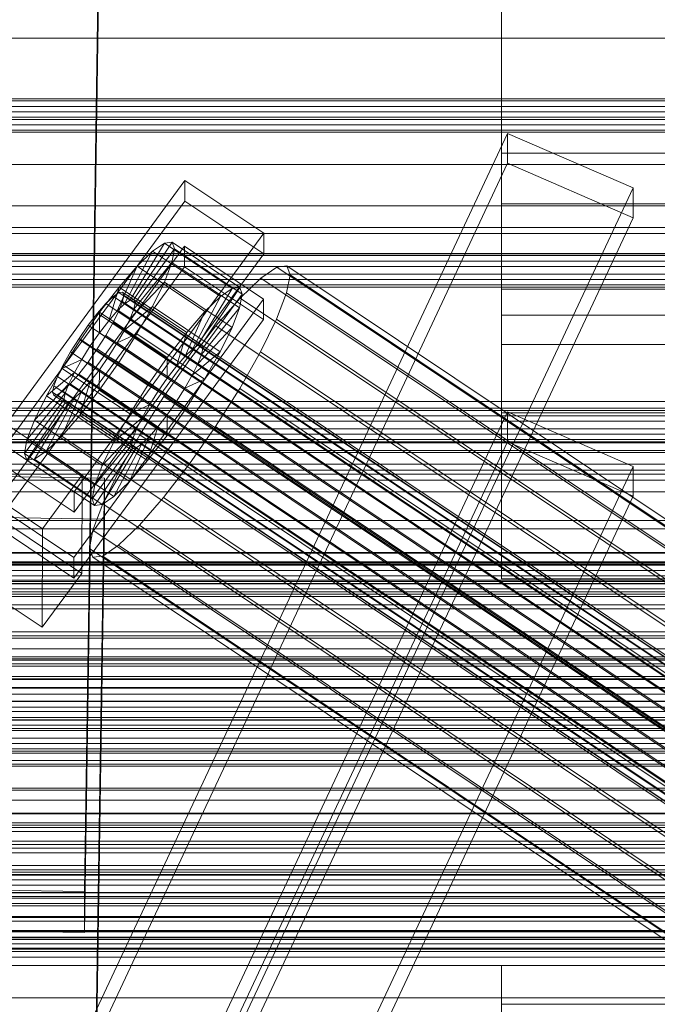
# Model space of a CAD drawing. Header units: millimetres. Extents: x -4738 to 65662, y -68080 to 6847.
# Tile 336 of 656: x -370 to -277, y -33026 to -32883. Entities that reach past the tile are written whole.
import ezdxf

# ---------------------------------------------------------------- set-up
doc = ezdxf.new("R2010")
doc.units = ezdxf.units.MM
for name, color, linetype, lineweight in [('frontal_C01', 7, 'Continuous', 0), ('frontal_C02', 7, 'Continuous', 0), ('frontal_C03', 7, 'Continuous', 0), ('frontal_C03-dry', 7, 'Continuous', 0), ('frontal_secador', 7, 'Continuous', 0)]:
    doc.layers.add(name, color=color, linetype=linetype, lineweight=lineweight)

msp = doc.modelspace()

# ---------------------------------------------------------------- linework, layer by layer
at = {"layer": 'frontal_C01'}
for p, q in [((-300, -32939.804), (-300, -32788.819)), ((-300, -32812.893), (-300, -32963.878)), ((-439.114, -33197.732), (-299.114, -32899.212)), ((-299.114, -32903.526), (-299.114, -32899.212)), ((-299.114, -32899.212), (-280.886, -32907.139)), ((-439.114, -33202.046), (-299.114, -32903.526)), ((-280.886, -32911.453), (-299.114, -32903.526)), ((-280.886, -32907.139), (-420.886, -33205.659)), ((-280.886, -32907.139), (-280.886, -32911.453)), ((-420.886, -33209.973), (-280.886, -32911.453)), ((-439.114, -33238.175), (-299.114, -32939.655)), ((300, -32939.804), (-300, -32939.804)), ((-300, -32939.804), (-300, -32963.878)), ((-299.114, -32943.968), (-299.114, -32939.655)), ((-299.114, -32939.655), (-280.886, -32947.581)), ((-439.114, -33242.488), (-299.114, -32943.968)), ((-280.886, -32951.895), (-299.114, -32943.968)), ((-280.886, -32947.581), (-420.886, -33246.102)), ((-280.886, -32947.581), (-280.886, -32951.895)), ((-420.886, -33250.415), (-280.886, -32951.895)), ((-300, -32963.878), (300, -32963.878)), ((-300, -33025.623), (-300, -33020.011)), ((-300, -33020.011), (-300, -33026.666)), ((300, -33020.011), (-300, -33020.011)), ((-300, -33043.118), (-300, -33025.623)), ((300, -33025.623), (-300, -33025.623))]:
    msp.add_line(p, q, dxfattribs=at)
at = {"layer": 'frontal_C02'}
for p, q in [((-357.646, -32815.853), (-360.514, -33009.258)), ((-360.514, -33015.219), (-357.646, -32821.814)), ((-300, -32902.079), (-300, -32871.975)), ((-300, -32882.371), (-300, -32909.43)), ((425, -32885.412), (-425, -32885.412)), ((-425, -32896.866), (425, -32896.866)), ((-300, -32921.819), (-300, -32902.079)), ((300, -32902.079), (-300, -32902.079)), ((-373.501, -32943.572), (-345.969, -32906.049)), ((-345.981, -32909.03), (-345.969, -32906.049)), ((-345.969, -32906.049), (-334.501, -32913.719)), ((-345.981, -32909.03), (-373.513, -32946.552)), ((-334.513, -32916.699), (-345.981, -32909.03)), ((-300, -32909.43), (-300, -32925.624)), ((300, -32909.43), (-300, -32909.43)), ((-334.501, -32913.719), (-362.033, -32951.241)), ((-334.501, -32913.719), (-334.513, -32916.699)), ((-373.539, -32953.109), (-346.008, -32915.587)), ((-353.892, -32923.402), (-348.918, -32915.141)), ((-353.378, -32923.346), (-347.835, -32915.024)), ((-348.918, -32915.141), (-350.645, -32916.329)), ((-347.835, -32915.024), (-348.918, -32915.141)), ((-348.918, -32915.141), (-339.088, -32921.715)), ((-347.835, -32915.024), (-338.005, -32921.597)), ((-347.47, -32915.983), (-347.835, -32915.024)), ((-346.02, -32918.568), (-346.008, -32915.587)), ((-346.008, -32915.587), (-334.539, -32923.256)), ((-362.045, -32954.221), (-334.513, -32916.699)), ((-354.71, -32923.964), (-350.645, -32916.329)), ((-353.205, -32923.8), (-347.47, -32915.983)), ((-350.645, -32916.329), (-352.899, -32918.505)), ((-350.645, -32916.329), (-340.816, -32922.903)), ((-347.847, -32917.955), (-347.47, -32915.983)), ((-347.47, -32915.983), (-337.64, -32922.557)), ((-346.02, -32918.568), (-373.551, -32956.09)), ((-355.777, -32924.995), (-352.899, -32918.505)), ((-352.899, -32918.505), (-355.525, -32921.522)), ((-353.384, -32924.734), (-347.847, -32917.955)), ((-352.899, -32918.505), (-343.069, -32925.079)), ((-348.941, -32920.804), (-347.847, -32917.955)), ((-347.847, -32917.955), (-338.017, -32924.528)), ((-334.551, -32926.237), (-346.02, -32918.568)), ((-332.629, -32918.62), (-334.938, -32920.207)), ((-331.181, -32918.462), (-332.629, -32918.62)), ((-332.629, -32918.62), (-148.32, -33041.874)), ((-330.692, -32919.745), (-331.181, -32918.462)), ((-331.181, -32918.462), (-146.872, -33041.717)), ((-331.197, -32922.381), (-330.692, -32919.745)), ((-330.692, -32919.745), (-146.383, -33042.999)), ((-355.525, -32921.522), (-358.345, -32925.173)), ((-357.021, -32926.424), (-355.525, -32921.522)), ((-355.525, -32921.522), (-345.695, -32928.095)), ((-353.902, -32926.084), (-348.941, -32920.804)), ((-350.678, -32924.338), (-348.941, -32920.804)), ((-348.941, -32920.804), (-339.111, -32927.378)), ((-334.938, -32920.207), (-337.95, -32923.116)), ((-334.938, -32920.207), (-150.629, -33043.462)), ((-356.348, -32922.869), (-357.415, -32923.899)), ((-355.53, -32922.306), (-356.348, -32922.869)), ((-356.348, -32922.869), (-142.549, -33065.844)), ((-355.017, -32922.25), (-355.53, -32922.306)), ((-355.53, -32922.306), (-141.731, -33065.281)), ((-355.022, -32923.639), (-354.844, -32922.705)), ((-354.844, -32922.705), (-355.017, -32922.25)), ((-355.017, -32922.25), (-141.218, -33065.225)), ((-354.844, -32922.705), (-141.045, -33065.68)), ((-340.816, -32922.903), (-344.88, -32930.538)), ((-339.088, -32921.715), (-344.062, -32929.975)), ((-338.005, -32921.597), (-343.549, -32929.919)), ((-337.64, -32922.557), (-343.376, -32930.374)), ((-343.069, -32925.079), (-340.816, -32922.903)), ((-340.816, -32922.903), (-339.088, -32921.715)), ((-339.088, -32921.715), (-338.005, -32921.597)), ((-337.64, -32922.557), (-338.017, -32924.528)), ((-338.005, -32921.597), (-337.64, -32922.557)), ((-332.659, -32926.19), (-331.197, -32922.381)), ((-331.197, -32922.381), (-146.887, -33045.635)), ((-300, -32929.85), (-300, -32921.819)), ((300, -32921.819), (-300, -32921.819)), ((-334.539, -32923.256), (-362.071, -32960.779)), ((-357.415, -32923.899), (-358.659, -32925.328)), ((-357.415, -32923.899), (-143.617, -33066.875)), ((-355.777, -32924.995), (-354.71, -32923.964)), ((-355.541, -32924.988), (-355.022, -32923.639)), ((-355.022, -32923.639), (-141.224, -33066.614)), ((-354.725, -32927.758), (-350.678, -32924.338)), ((-354.71, -32923.964), (-353.892, -32923.402)), ((-344.88, -32930.538), (-354.71, -32923.964)), ((-353.892, -32923.402), (-353.378, -32923.346)), ((-344.062, -32929.975), (-353.892, -32923.402)), ((-353.205, -32923.8), (-353.384, -32924.734)), ((-343.549, -32929.919), (-353.378, -32923.346)), ((-353.378, -32923.346), (-353.205, -32923.8)), ((-343.376, -32930.374), (-353.205, -32923.8)), ((-352.938, -32928.314), (-350.678, -32924.338)), ((-350.678, -32924.338), (-340.848, -32930.911)), ((-337.95, -32923.116), (-341.461, -32927.149)), ((-337.95, -32923.116), (-153.641, -33046.371)), ((-334.539, -32923.256), (-334.551, -32926.237)), ((-358.345, -32925.173), (-361.166, -32929.21)), ((-358.659, -32925.328), (-359.995, -32927.058)), ((-358.659, -32925.328), (-144.861, -33068.303)), ((-358.345, -32925.173), (-358.357, -32928.153)), ((-348.515, -32931.746), (-358.345, -32925.173)), ((-357.021, -32926.424), (-355.777, -32924.995)), ((-356.363, -32926.662), (-355.541, -32924.988)), ((-345.947, -32931.568), (-355.777, -32924.995)), ((-355.541, -32924.988), (-141.742, -33067.964)), ((-353.384, -32924.734), (-353.902, -32926.084)), ((-343.554, -32931.308), (-353.384, -32924.734)), ((-343.069, -32925.079), (-345.947, -32931.568)), ((-345.695, -32928.095), (-343.069, -32925.079)), ((-338.017, -32924.528), (-343.554, -32931.308)), ((-338.017, -32924.528), (-339.111, -32927.378)), ((-300, -32925.624), (-300, -32929.85)), ((300, -32925.624), (-300, -32925.624)), ((-362.083, -32963.759), (-334.551, -32926.237)), ((-359.995, -32927.058), (-361.332, -32928.97)), ((-146.196, -33070.033), (-359.995, -32927.058)), ((-358.357, -32928.153), (-357.021, -32926.424)), ((-357.434, -32928.545), (-356.363, -32926.662)), ((-347.191, -32932.997), (-357.021, -32926.424)), ((-356.363, -32926.662), (-142.565, -33069.637)), ((-353.902, -32926.084), (-354.725, -32927.758)), ((-344.073, -32932.658), (-353.902, -32926.084)), ((-341.461, -32927.149), (-345.231, -32932.03)), ((-341.461, -32927.149), (-157.152, -33050.404)), ((-334.981, -32930.914), (-332.659, -32926.19)), ((-332.659, -32926.19), (-148.35, -33049.445)), ((-359.693, -32930.066), (-358.357, -32928.153)), ((-358.68, -32930.51), (-357.434, -32928.545)), ((-358.357, -32928.153), (-348.527, -32934.727)), ((-357.434, -32928.545), (-143.635, -33071.521)), ((-354.725, -32927.758), (-355.796, -32929.641)), ((-355.796, -32929.641), (-352.938, -32928.314)), ((-355.569, -32932.462), (-352.938, -32928.314)), ((-344.895, -32934.331), (-354.725, -32927.758)), ((-352.938, -32928.314), (-343.108, -32934.887)), ((-348.515, -32931.746), (-345.695, -32928.095)), ((-345.695, -32928.095), (-347.191, -32932.997)), ((-339.111, -32927.378), (-344.073, -32932.658)), ((-339.111, -32927.378), (-340.848, -32930.911)), ((-361.166, -32929.21), (-363.797, -32933.358)), ((-361.332, -32928.97), (-362.578, -32930.935)), ((-361.332, -32928.97), (-147.533, -33071.945)), ((-359.693, -32930.066), (-361.166, -32929.21)), ((-361.166, -32929.21), (-351.336, -32935.783)), ((-360.939, -32932.03), (-359.693, -32930.066)), ((-349.863, -32936.639), (-359.693, -32930.066)), ((-355.796, -32929.641), (-357.042, -32931.606)), ((-345.966, -32936.215), (-355.796, -32929.641)), ((-344.062, -32929.975), (-344.88, -32930.538)), ((-343.549, -32929.919), (-344.062, -32929.975)), ((-343.376, -32930.374), (-343.549, -32929.919)), ((300, -32929.85), (-300, -32929.85)), ((-362.578, -32930.935), (-363.648, -32932.818)), ((-362.578, -32930.935), (-148.779, -33073.91)), ((-360.017, -32932.423), (-358.68, -32930.51)), ((-358.68, -32930.51), (-144.881, -33073.486)), ((-344.88, -32930.538), (-345.947, -32931.568)), ((-340.848, -32930.911), (-344.895, -32934.331)), ((-344.073, -32932.658), (-343.554, -32931.308)), ((-343.554, -32931.308), (-343.376, -32930.374)), ((-340.848, -32930.911), (-343.108, -32934.887)), ((-338.003, -32936.229), (-334.981, -32930.914)), ((-334.981, -32930.914), (-150.672, -33054.168)), ((-363.648, -32932.818), (-364.471, -32934.492)), ((-360.939, -32932.03), (-363.797, -32933.358)), ((-363.648, -32932.818), (-149.85, -33075.793)), ((-362.01, -32933.914), (-360.939, -32932.03)), ((-361.352, -32934.152), (-360.017, -32932.423)), ((-351.109, -32938.604), (-360.939, -32932.03)), ((-360.017, -32932.423), (-146.218, -33075.398)), ((-358.39, -32936.499), (-355.569, -32932.462)), ((-357.042, -32931.606), (-358.378, -32933.518)), ((-357.042, -32931.606), (-355.569, -32932.462)), ((-347.212, -32938.179), (-357.042, -32931.606)), ((-355.569, -32932.462), (-345.739, -32939.035)), ((-351.336, -32935.783), (-348.515, -32931.746)), ((-345.231, -32932.03), (-349.002, -32937.427)), ((-348.527, -32934.727), (-348.515, -32931.746)), ((-345.947, -32931.568), (-347.191, -32932.997)), ((-160.922, -33055.285), (-345.231, -32932.03)), ((-344.895, -32934.331), (-344.073, -32932.658)), ((-363.797, -32933.358), (-366.057, -32937.334)), ((-362.01, -32933.914), (-366.057, -32937.334)), ((-363.797, -32933.358), (-353.967, -32939.931)), ((-362.833, -32935.587), (-362.01, -32933.914)), ((-362.596, -32935.581), (-361.352, -32934.152)), ((-352.18, -32940.487), (-362.01, -32933.914)), ((-361.352, -32934.152), (-147.554, -33077.127)), ((-358.378, -32933.518), (-359.714, -32935.248)), ((-358.378, -32933.518), (-358.39, -32936.499)), ((-348.548, -32940.092), (-358.378, -32933.518)), ((-347.191, -32932.997), (-348.527, -32934.727)), ((-345.966, -32936.215), (-344.895, -32934.331)), ((-362.833, -32935.587), (-367.794, -32940.867)), ((-364.471, -32934.492), (-364.989, -32935.842)), ((-364.471, -32934.492), (-150.672, -33077.467)), ((-363.664, -32936.612), (-362.596, -32935.581)), ((-363.351, -32936.937), (-362.833, -32935.587)), ((-353.003, -32942.161), (-362.833, -32935.587)), ((-362.596, -32935.581), (-148.798, -33078.556)), ((-359.714, -32935.248), (-361.21, -32940.15)), ((-359.714, -32935.248), (-360.958, -32936.677)), ((-349.884, -32941.821), (-359.714, -32935.248)), ((-353.967, -32939.931), (-351.336, -32935.783)), ((-351.336, -32935.783), (-349.863, -32936.639)), ((-348.527, -32934.727), (-349.863, -32936.639)), ((-343.108, -32934.887), (-345.966, -32936.215)), ((-343.108, -32934.887), (-345.739, -32939.035)), ((-363.351, -32936.937), (-368.888, -32943.717)), ((-364.989, -32935.842), (-365.168, -32936.776)), ((-365.168, -32936.776), (-364.995, -32937.23)), ((-365.168, -32936.776), (-151.369, -33079.751)), ((-364.995, -32937.23), (-364.482, -32937.174)), ((-364.995, -32937.23), (-151.196, -33080.205)), ((-364.989, -32935.842), (-151.191, -33078.817)), ((-364.482, -32937.174), (-363.664, -32936.612)), ((-364.482, -32937.174), (-150.683, -33080.15)), ((-360.958, -32936.677), (-363.836, -32943.166)), ((-363.664, -32936.612), (-149.865, -33079.587)), ((-363.53, -32937.871), (-363.351, -32936.937)), ((-353.521, -32943.511), (-363.351, -32936.937)), ((-360.958, -32936.677), (-362.025, -32937.707)), ((-361.21, -32940.15), (-358.39, -32936.499)), ((-351.128, -32943.25), (-360.958, -32936.677)), ((-358.39, -32936.499), (-348.56, -32943.072)), ((-349.863, -32936.639), (-351.109, -32938.604)), ((-347.212, -32938.179), (-345.966, -32936.215)), ((-341.52, -32941.774), (-338.003, -32936.229)), ((-338.003, -32936.229), (-153.694, -33059.484)), ((-363.53, -32937.871), (-369.265, -32945.688)), ((-363.357, -32938.326), (-368.9, -32946.648)), ((-362.843, -32938.27), (-367.817, -32946.53)), ((-366.057, -32937.334), (-367.794, -32940.867)), ((-362.025, -32937.707), (-366.09, -32945.342)), ((-366.057, -32937.334), (-356.228, -32943.907)), ((-363.357, -32938.326), (-363.53, -32937.871)), ((-353.7, -32944.445), (-363.53, -32937.871)), ((-362.843, -32938.27), (-363.357, -32938.326)), ((-353.527, -32944.899), (-363.357, -32938.326)), ((-362.025, -32937.707), (-362.843, -32938.27)), ((-353.014, -32944.843), (-362.843, -32938.27)), ((-352.196, -32944.281), (-362.025, -32937.707)), ((-353.967, -32939.931), (-351.109, -32938.604)), ((-349.002, -32937.427), (-352.519, -32942.972)), ((-351.109, -32938.604), (-352.18, -32940.487)), ((-349.002, -32937.427), (-164.693, -33060.682)), ((-348.548, -32940.092), (-347.212, -32938.179)), ((-345.739, -32939.035), (-347.212, -32938.179)), ((-356.228, -32943.907), (-353.967, -32939.931)), ((-349.884, -32941.821), (-348.548, -32940.092)), ((-345.739, -32939.035), (-348.56, -32943.072)), ((-348.56, -32943.072), (-348.548, -32940.092)), ((-372.35, -32941.114), (-360.882, -32948.783)), ((-367.794, -32940.867), (-368.888, -32943.717)), ((-367.794, -32940.867), (-357.964, -32947.441)), ((-363.836, -32943.166), (-361.21, -32940.15)), ((-361.21, -32940.15), (-351.38, -32946.723)), ((-356.228, -32943.907), (-352.18, -32940.487)), ((-352.18, -32940.487), (-353.003, -32942.161)), ((-357.964, -32947.441), (-353.003, -32942.161)), ((-353.003, -32942.161), (-353.521, -32943.511)), ((-351.38, -32946.723), (-349.884, -32941.821)), ((-351.128, -32943.25), (-349.884, -32941.821)), ((-345.291, -32947.171), (-341.52, -32941.774)), ((-341.52, -32941.774), (-157.211, -33065.029)), ((-362.033, -32951.241), (-373.501, -32943.572)), ((-368.888, -32943.717), (-369.265, -32945.688)), ((-368.888, -32943.717), (-359.058, -32950.29)), ((-366.09, -32945.342), (-363.836, -32943.166)), ((-363.836, -32943.166), (-354.006, -32949.74)), ((-359.058, -32950.29), (-353.521, -32943.511)), ((-357.964, -32947.441), (-356.228, -32943.907)), ((-356.26, -32951.916), (-352.196, -32944.281)), ((-352.519, -32942.972), (-355.541, -32948.287)), ((-354.006, -32949.74), (-351.128, -32943.25)), ((-353.521, -32943.511), (-353.7, -32944.445)), ((-353.014, -32944.843), (-352.196, -32944.281)), ((-352.519, -32942.972), (-168.21, -33066.227)), ((-352.196, -32944.281), (-351.128, -32943.25)), ((-348.56, -32943.072), (-351.38, -32946.723)), ((-369.265, -32945.688), (-368.9, -32946.648)), ((-369.265, -32945.688), (-359.436, -32952.262)), ((-367.817, -32946.53), (-366.09, -32945.342)), ((-366.09, -32945.342), (-356.26, -32951.916)), ((-359.436, -32952.262), (-353.7, -32944.445)), ((-359.07, -32953.222), (-353.527, -32944.899)), ((-357.987, -32953.104), (-353.014, -32944.843)), ((-353.7, -32944.445), (-353.527, -32944.899)), ((-353.527, -32944.899), (-353.014, -32944.843)), ((-373.513, -32946.552), (-362.045, -32954.221)), ((-368.9, -32946.648), (-367.817, -32946.53)), ((-368.9, -32946.648), (-359.07, -32953.222)), ((-367.817, -32946.53), (-357.987, -32953.104)), ((-351.38, -32946.723), (-354.006, -32949.74)), ((-349.061, -32952.052), (-345.291, -32947.171)), ((-345.291, -32947.171), (-160.982, -33070.426)), ((-359.058, -32950.29), (-357.964, -32947.441)), ((-355.541, -32948.287), (-357.863, -32953.011)), ((-355.541, -32948.287), (-171.232, -33071.542)), ((-366.618, -32956.601), (-378.086, -32948.931)), ((-375.644, -32949), (-357.646, -32949.243)), ((-360.882, -32948.783), (-366.618, -32956.601)), ((-360.882, -32948.783), (-360.939, -32963.09)), ((-357.646, -32949.243), (-360.514, -33142.648)), ((-357.646, -32949.243), (-357.646, -32955.204)), ((-354.006, -32949.74), (-356.26, -32951.916)), ((-362.045, -32954.221), (-362.033, -32951.241)), ((-359.436, -32952.262), (-359.058, -32950.29)), ((-359.07, -32953.222), (-359.436, -32952.262)), ((-356.26, -32951.916), (-357.987, -32953.104)), ((-352.572, -32956.085), (-349.061, -32952.052)), ((-349.061, -32952.052), (-164.752, -33075.307)), ((-362.071, -32960.779), (-373.539, -32953.109)), ((-357.863, -32953.011), (-359.326, -32956.82)), ((-357.987, -32953.104), (-359.07, -32953.222)), ((-357.863, -32953.011), (-173.554, -33076.265)), ((-357.646, -32955.204), (-375.644, -32954.961)), ((-360.939, -32963.09), (-372.408, -32955.421)), ((-360.514, -33148.609), (-357.646, -32955.204)), ((-373.551, -32956.09), (-362.083, -32963.759)), ((-366.675, -32970.907), (-366.618, -32956.601)), ((-359.326, -32956.82), (-359.83, -32959.456)), ((-359.326, -32956.82), (-175.016, -33080.075)), ((-355.584, -32958.994), (-352.572, -32956.085)), ((-352.572, -32956.085), (-168.263, -33079.339)), ((-359.83, -32959.456), (-359.341, -32960.739)), ((-359.83, -32959.456), (-175.521, -33082.711)), ((-357.893, -32960.581), (-355.584, -32958.994)), ((-355.584, -32958.994), (-171.275, -33082.248)), ((-362.083, -32963.759), (-362.071, -32960.779)), ((-359.341, -32960.739), (-357.893, -32960.581)), ((-359.341, -32960.739), (-175.032, -33083.994)), ((-357.893, -32960.581), (-173.584, -33083.836)), ((-378.143, -32963.238), (-366.675, -32970.907)), ((-366.675, -32970.907), (-360.939, -32963.09)), ((-425, -33003.661), (425, -33003.661)), ((-360.514, -33009.258), (-378.512, -33009.014)), ((-360.514, -33015.219), (-360.514, -33009.258)), ((425, -33015.116), (-425, -33015.116)), ((-378.512, -33014.976), (-360.514, -33015.219)), ((425, -33018.802), (-425, -33018.802))]:
    msp.add_line(p, q, dxfattribs=at)
at = {"layer": 'frontal_C03'}
for p, q in [((1250, -32894.186), (-1250, -32894.186)), ((1250, -32894.503), (-1250, -32894.503)), ((1250, -32895.297), (-1250, -32895.297)), ((-1250, -32896.061), (1250, -32896.061)), ((1250, -32897.184), (-1250, -32897.184)), ((1250, -32897.948), (-1250, -32897.948)), ((1250, -32898.742), (-1250, -32898.742)), ((1250, -32899.058), (-1250, -32899.058)), ((1250, -32916.644), (-1250, -32916.644)), ((1250, -32916.96), (-1250, -32916.96)), ((1250, -32917.754), (-1250, -32917.754)), ((-1250, -32918.518), (1250, -32918.518)), ((1250, -32919.641), (-1250, -32919.641)), ((1250, -32920.405), (-1250, -32920.405)), ((1250, -32921.199), (-1250, -32921.199)), ((1250, -32921.516), (-1250, -32921.516)), ((1250, -32939.101), (-1250, -32939.101)), ((1250, -32939.418), (-1250, -32939.418)), ((1250, -32940.212), (-1250, -32940.212)), ((-1250, -32940.976), (1250, -32940.976)), ((1250, -32942.099), (-1250, -32942.099)), ((1250, -32942.863), (-1250, -32942.863)), ((1250, -32943.657), (-1250, -32943.657)), ((1250, -32943.974), (-1250, -32943.974)), ((1250, -32945.245), (-1250, -32945.245)), ((1250, -32945.539), (-1250, -32945.539)), ((1250, -32948.704), (-1250, -32948.704)), ((1250, -32949.542), (-1250, -32949.542)), ((1250, -32955.391), (-1250, -32955.391)), ((1250, -32956.644), (-1250, -32956.644)), ((1496, -32960.038), (-1496, -32960.038)), ((1496, -32960.156), (-1496, -32960.156)), ((1496, -32961.422), (-1496, -32961.422)), ((1496, -32961.757), (-1496, -32961.757)), ((1250, -32961.559), (-1250, -32961.559)), ((1250, -32961.875), (-1250, -32961.875)), ((1250, -32962.669), (-1250, -32962.669)), ((1496, -32964.096), (-1496, -32964.096)), ((-1250, -32963.434), (1250, -32963.434)), ((-1250, -32964.286), (1250, -32964.286)), ((1496, -32964.598), (-1496, -32964.598)), ((1250, -32964.556), (-1250, -32964.556)), ((1250, -32965.321), (-1250, -32965.321)), ((1250, -32965.765), (-1250, -32965.765)), ((1250, -32966.115), (-1250, -32966.115)), ((1250, -32966.431), (-1250, -32966.431)), ((-1496, -32967.655), (1496, -32967.655)), ((1496, -32968.246), (-1496, -32968.246)), ((1496, -32971.555), (-1496, -32971.555)), ((1496, -32972.146), (-1496, -32972.146)), ((1250, -32974.036), (-1250, -32974.036)), ((1496, -32975.203), (-1496, -32975.203)), ((1496, -32975.704), (-1496, -32975.704)), ((1250, -32975.515), (-1250, -32975.515)), ((1250, -32976.203), (-1250, -32976.203)), ((1250, -32976.579), (-1250, -32976.579)), ((1496, -32978.044), (-1496, -32978.044)), ((1496, -32978.379), (-1496, -32978.379)), ((1496, -32979.645), (-1496, -32979.645)), ((1496, -32979.763), (-1496, -32979.763)), ((1250, -32980.631), (-1250, -32980.631)), ((1250, -32981.703), (-1250, -32981.703)), ((1250, -32983.156), (-1250, -32983.156)), ((1250, -32984.017), (-1250, -32984.017)), ((1250, -32984.333), (-1250, -32984.333)), ((1250, -32984.41), (-1250, -32984.41)), ((1250, -32985.127), (-1250, -32985.127)), ((-1250, -32985.891), (1250, -32985.891)), ((1250, -32987.014), (-1250, -32987.014)), ((1250, -32987.778), (-1250, -32987.778)), ((1250, -32988.572), (-1250, -32988.572)), ((1250, -32988.889), (-1250, -32988.889)), ((1250, -32989.189), (-1250, -32989.189)), ((1250, -32990.259), (-1250, -32990.259)), ((1250, -32990.794), (-1250, -32990.794)), ((1250, -32991.096), (-1250, -32991.096)), ((1250, -32994.262), (-1250, -32994.262)), ((1250, -32994.556), (-1250, -32994.556)), ((1496, -32997.899), (-1496, -32997.899)), ((1496, -32998.017), (-1496, -32998.017)), ((1496, -32999.283), (-1496, -32999.283)), ((1496, -32999.618), (-1496, -32999.618)), ((-1250, -33000.575), (1250, -33000.575)), ((1496, -33001.958), (-1496, -33001.958)), ((1496, -33002.459), (-1496, -33002.459)), ((1250, -33002.468), (-1250, -33002.468)), ((-1496, -33005.516), (1496, -33005.516)), ((1496, -33006.107), (-1496, -33006.107)), ((1250, -33006.474), (-1250, -33006.474)), ((1250, -33006.791), (-1250, -33006.791)), ((1250, -33007.585), (-1250, -33007.585)), ((-1250, -33008.349), (1250, -33008.349)), ((1496, -33009.416), (-1496, -33009.416)), ((1496, -33010.007), (-1496, -33010.007)), ((1250, -33009.472), (-1250, -33009.472)), ((1250, -33010.236), (-1250, -33010.236)), ((1250, -33011.03), (-1250, -33011.03)), ((1250, -33011.346), (-1250, -33011.346)), ((1496, -33013.064), (-1496, -33013.064)), ((1496, -33013.566), (-1496, -33013.566)), ((1250, -33013.055), (-1250, -33013.055)), ((1250, -33014.948), (-1250, -33014.948)), ((1496, -33015.905), (-1496, -33015.905)), ((1496, -33016.24), (-1496, -33016.24)), ((1496, -33017.506), (-1496, -33017.506)), ((1496, -33017.624), (-1496, -33017.624)), ((1250, -33024.73), (-1250, -33024.73))]:
    msp.add_line(p, q, dxfattribs=at)
at = {"layer": 'frontal_C03-dry'}
for p, q in [((-1250, -32903.75), (1250, -32903.75)), ((1250, -32909.75), (-1250, -32909.75)), ((1290, -32912.875), (-1290, -32912.875)), ((1250, -32913.75), (-1250, -32913.75)), ((-1290, -32916.875), (1290, -32916.875)), ((-1250, -32938.125), (1250, -32938.125)), ((1250, -32944.125), (-1250, -32944.125)), ((1290, -32947.25), (-1290, -32947.25)), ((1250, -32948.125), (-1250, -32948.125)), ((-1290, -32951.25), (1290, -32951.25)), ((-1250, -32972.5), (1250, -32972.5)), ((1250, -32978.5), (-1250, -32978.5)), ((1290, -32981.625), (-1290, -32981.625)), ((1250, -32982.5), (-1250, -32982.5)), ((-1290, -32985.625), (1290, -32985.625)), ((-1250, -33006.875), (1250, -33006.875)), ((1250, -33012.875), (-1250, -33012.875)), ((1290, -33016), (-1290, -33016)), ((1250, -33016.875), (-1250, -33016.875)), ((-1290, -33020), (1290, -33020))]:
    msp.add_line(p, q, dxfattribs=at)
at = {"layer": 'frontal_secador'}
for p, q in [((1300, -32996), (-1300, -32996)), ((-1400, -33000), (1400, -33000)), ((-1380, -33000), (1380, -33000)), ((-1300, -33000), (1300, -33000)), ((-1380, -33003), (1380, -33003)), ((-1265, -33015), (1265, -33015)), ((-1300, -33016), (1300, -33016)), ((-1265, -33018), (1265, -33018)), ((1300, -33020), (-1300, -33020))]:
    msp.add_line(p, q, dxfattribs=at)

doc.saveas('drawing.dxf')
